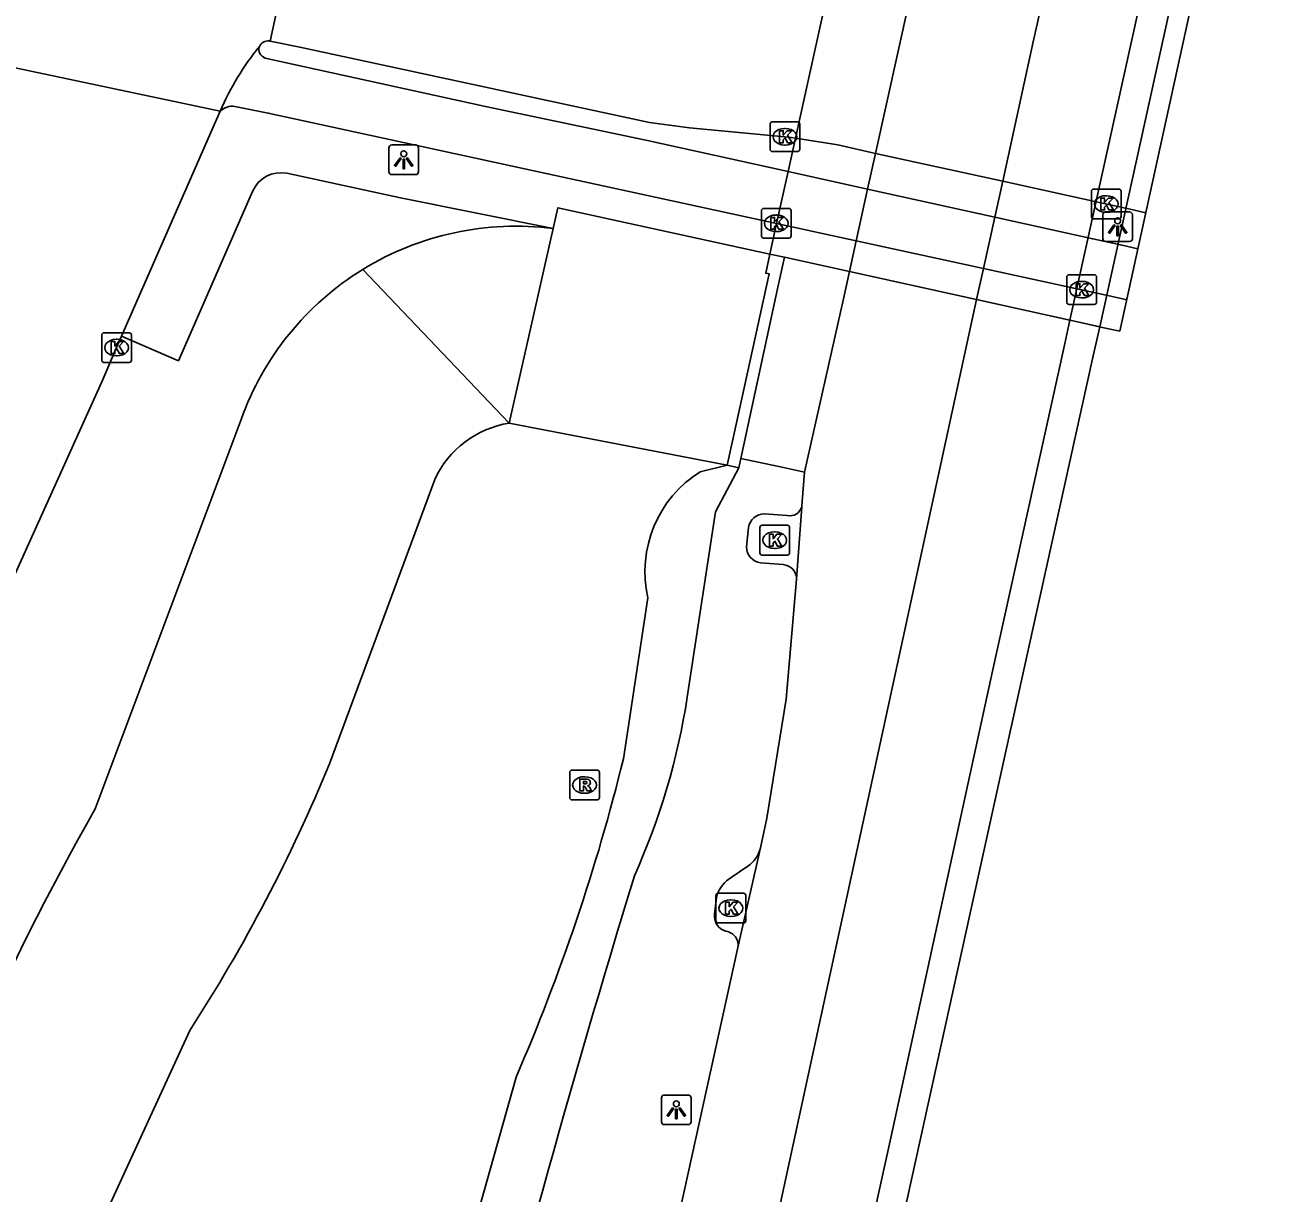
# Model space of a CAD drawing. Extents: x 161771 to 163125, y 382479 to 383177.
# Drawn here: x 163083.42 to 163125.44, y 382821.62 to 382860.96 of the extents above; entities that cross this region are included whole.
import ezdxf

# ---------------------------------------------------------------- set-up
doc = ezdxf.new("R2010")
doc.units = 0
for name, color, linetype in [('IMGEO_Berm_groen', 7, 'Continuous'), ('IMGEO_Berm_open', 7, 'Continuous'), ('IMGEO_Dek', 7, 'Continuous'), ('IMGEO_Fietspad_open', 7, 'Continuous'), ('IMGEO_Hek', 7, 'Continuous'), ('IMGEO_Kolk', 7, 'Continuous'), ('IMGEO_Lichtpunt', 7, 'Continuous'), ('IMGEO_Muur', 7, 'Continuous'), ('IMGEO_Rijbaan_lokaal_gesloten', 7, 'Continuous'), ('IMGEO_Rijbaan_lokaal_open', 7, 'Continuous'), ('IMGEO_Rijbaan_regionaal_gesloten', 7, 'Continuous'), ('IMGEO_Rioolput', 7, 'Continuous'), ('IMGEO_Voetpad_open', 7, 'Continuous')]:
    doc.layers.add(name, color=color, linetype=linetype)

msp = doc.modelspace()

# ---------------------------------------------------------------- linework, layer by layer
at = {"layer": 'IMGEO_Berm_groen'}
for points in [[(163085.778, 382834.557), (163090.691, 382847.667)], [(163099.721, 382847.548), (163107.053, 382846.133)], [(163107.451, 382846.044), (163106.67, 382844.567), (163105.713, 382838.322)], [(163106.146, 382845.911), (163107.053, 382846.133)], [(163093.669, 382836.081), (163097.21, 382845.651)], [(163103.566, 382836.25), (163104.39, 382841.669)], [(163077.379, 382801.913), (163088.964, 382827.101)], [(163094.67, 382806.754), (163099.949, 382825.528)]]:
    msp.add_lwpolyline(points, dxfattribs=at)
for centre, radius, start, end in [((163099.933, 382844.368), 9.813, 121.6197, 160.354), ((163100.24, 382844.25), 3.338, 98.948, 155.1923), ((163108.261, 382842.551), 3.97, 122.1852, 192.84), ((163082.994, 382841.779), 22.98, 335.6666, 351.3481), ((163038.138, 382852.351), 67.38, 336.54173, 346.17527), ((163042.869, 382856.975), 54.929, 327.0532, 337.643), ((163162.863, 382790.7), 88.687, 150.36275, 162.64035), ((163550.914, 382696.246), 467.232, 163.06937, 165.77422)]:
    msp.add_arc(centre, radius, start, end, dxfattribs=at)
at = {"layer": 'IMGEO_Berm_open'}
for points in [[(163099.721, 382847.548), (163101.198, 382854.098)], [(163094.788, 382852.724), (163099.721, 382847.548)], [(163109.658, 382845.897), (163108.959, 382846.051), (163107.52, 382846.361)], [(163108.317, 382844.49), (163109.077, 382844.436)], [(163107.711, 382843.379), (163107.772, 382844.036)], [(163108.945, 382842.788), (163108.185, 382842.848)], [(163107.196, 382832.254), (163107.755, 382832.631)], [(163106.63, 382831.026), (163106.713, 382831.639)]]:
    msp.add_lwpolyline(points, dxfattribs=at)
for centre, radius, start, end in [((163099.939, 382844.331), 9.847, 82.6559, 121.541), ((163109.163, 382844.85), 0.423, 258.2423, 343.89), ((163108.308, 382843.947), 0.543, 89.0553, 170.5351), ((163108.246, 382843.379), 0.535, 180.0348, 263.473), ((163108.899, 382842.293), 0.497, 359.9049, 84.654), ((163107.166, 382833.49), 1.042, 304.4348, 346.2626), ((163107.762, 382831.312), 1.099, 121.0101, 162.7001), ((163107.153, 382830.952), 0.528, 171.9148, 254.8747), ((163106.948, 382829.97), 0.477, 350.1404, 81.9266)]:
    msp.add_arc(centre, radius, start, end, dxfattribs=at)
at = {"layer": 'IMGEO_Dek'}
msp.add_lwpolyline([(163120.278, 382850.642), (163125.436, 382874.202), (163113.712, 382876.901), (163111.955, 382868.934), (163111.524, 382866.98), (163111.132, 382865.201), (163110.872, 382864.021), (163109.356, 382857.146), (163109.108, 382856.02), (163108.723, 382854.273), (163108.495, 382853.241), (163108.985, 382853.133), (163111.173, 382852.65), (163118.753, 382850.978), (163119.742, 382850.76)], close=True, dxfattribs=at)
at = {"layer": 'IMGEO_Fietspad_open'}
for points in [[(163120.886, 382853.419), (163120.354, 382853.536), (163119.365, 382853.754), (163116.07, 382854.482), (163111.787, 382855.428), (163109.108, 382856.02), (163104.314, 382857.079), (163098.92, 382858.206), (163091.503, 382859.842)], [(163120.51, 382851.701), (163119.976, 382851.821), (163118.99, 382852.042), (163115.685, 382852.76), (163111.403, 382853.691), (163108.723, 382854.273), (163091.604, 382857.986), (163090.485, 382858.21)]]:
    msp.add_lwpolyline(points, dxfattribs=at)
for centre, radius, start, end in [((163091.594, 382860.132), 0.304, 160.3141, 252.5819), ((163090.391, 382857.663), 0.555, 80.2322, 136.0801)]:
    msp.add_arc(centre, radius, start, end, dxfattribs=at)
at = {"layer": 'IMGEO_Hek'}
for points in [[(163109.356, 382857.146), (163110.872, 382864.021)], [(163109.356, 382857.146), (163109.108, 382856.02)], [(163108.723, 382854.273), (163109.108, 382856.02)], [(163101.198, 382854.098), (163101.357, 382854.803)], [(163101.357, 382854.803), (163108.495, 382853.241)], [(163099.721, 382847.548), (163101.198, 382854.098)], [(163108.495, 382853.241), (163108.723, 382854.273)]]:
    msp.add_lwpolyline(points, dxfattribs=at)
at = {"layer": 'IMGEO_Kolk'}
for p, q in [((163108.576, 382857.692), (163109.428, 382857.692)), ((163108.501, 382856.766), (163108.501, 382857.618)), ((163108.989, 382857.472), (163109.014, 382857.472)), ((163109.502, 382857.618), (163109.502, 382856.766)), ((163109.012, 382856.912), (163108.987, 382856.912)), ((163109.428, 382856.692), (163108.576, 382856.692)), ((163119.32, 382854.501), (163119.32, 382855.353)), ((163119.395, 382855.427), (163120.247, 382855.427)), ((163119.808, 382855.207), (163119.833, 382855.207)), ((163120.321, 382855.353), (163120.321, 382854.501)), ((163108.284, 382854.777), (163109.136, 382854.777)), ((163108.209, 382853.851), (163108.209, 382854.703)), ((163108.697, 382854.557), (163108.722, 382854.557)), ((163109.21, 382854.703), (163109.21, 382853.851)), ((163120.247, 382854.427), (163119.395, 382854.427)), ((163119.831, 382854.647), (163119.806, 382854.647)), ((163108.72, 382853.997), (163108.695, 382853.997)), ((163109.136, 382853.777), (163108.284, 382853.777)), ((163118.492, 382851.617), (163118.492, 382852.469)), ((163118.567, 382852.543), (163119.419, 382852.543)), ((163118.98, 382852.323), (163119.005, 382852.323)), ((163119.493, 382852.469), (163119.493, 382851.617)), ((163119.419, 382851.543), (163118.567, 382851.543)), ((163119.003, 382851.763), (163118.978, 382851.763)), ((163086.075, 382850.592), (163086.927, 382850.592)), ((163086, 382849.666), (163086, 382850.518)), ((163086.488, 382850.372), (163086.513, 382850.372)), ((163087.001, 382850.518), (163087.001, 382849.666)), ((163086.511, 382849.812), (163086.486, 382849.812)), ((163086.927, 382849.592), (163086.075, 382849.592)), ((163108.158, 382843.182), (163108.158, 382844.034)), ((163108.233, 382844.108), (163109.085, 382844.108)), ((163108.646, 382843.888), (163108.671, 382843.888)), ((163109.159, 382844.034), (163109.159, 382843.182)), ((163109.085, 382843.108), (163108.233, 382843.108)), ((163108.669, 382843.328), (163108.644, 382843.328)), ((163106.681, 382830.792), (163106.681, 382831.644)), ((163106.756, 382831.718), (163107.608, 382831.718)), ((163107.682, 382831.644), (163107.682, 382830.792)), ((163107.169, 382831.498), (163107.194, 382831.498)), ((163107.192, 382830.938), (163107.167, 382830.938)), ((163107.608, 382830.718), (163106.756, 382830.718))]:
    msp.add_line(p, q, dxfattribs=at)
for points in [[(163108.576, 382857.692), (163109.428, 382857.692)], [(163108.501, 382856.766), (163108.501, 382857.618)], [(163108.822, 382857.392), (163108.945, 382857.392), (163108.945, 382857.241), (163109.075, 382857.392), (163109.239, 382857.392), (163109.093, 382857.241), (163109.246, 382856.992), (163109.094, 382856.992), (163109.009, 382857.156), (163108.945, 382857.089), (163108.945, 382856.992), (163108.822, 382856.992), (163108.822, 382857.392)], [(163109.502, 382857.618), (163109.502, 382856.766)], [(163109.428, 382856.692), (163108.576, 382856.692)], [(163119.32, 382854.501), (163119.32, 382855.353)], [(163119.395, 382855.427), (163120.247, 382855.427)], [(163120.321, 382855.353), (163120.321, 382854.501)], [(163108.284, 382854.777), (163109.136, 382854.777)], [(163119.641, 382855.127), (163119.764, 382855.127), (163119.764, 382854.976), (163119.894, 382855.127), (163120.058, 382855.127), (163119.912, 382854.976), (163120.065, 382854.727), (163119.913, 382854.727), (163119.828, 382854.891), (163119.764, 382854.824), (163119.764, 382854.727), (163119.641, 382854.727), (163119.641, 382855.127)], [(163108.209, 382853.851), (163108.209, 382854.703)], [(163108.53, 382854.477), (163108.653, 382854.477), (163108.653, 382854.326), (163108.783, 382854.477), (163108.947, 382854.477), (163108.801, 382854.326), (163108.954, 382854.077), (163108.802, 382854.077), (163108.717, 382854.241), (163108.653, 382854.174), (163108.653, 382854.077), (163108.53, 382854.077), (163108.53, 382854.477)], [(163109.21, 382854.703), (163109.21, 382853.851)], [(163120.247, 382854.427), (163119.395, 382854.427)], [(163109.136, 382853.777), (163108.284, 382853.777)], [(163118.492, 382851.617), (163118.492, 382852.469)], [(163118.567, 382852.543), (163119.419, 382852.543)], [(163118.813, 382852.243), (163118.936, 382852.243), (163118.936, 382852.092), (163119.066, 382852.243), (163119.23, 382852.243), (163119.084, 382852.092), (163119.237, 382851.843), (163119.085, 382851.843), (163119, 382852.007), (163118.936, 382851.94), (163118.936, 382851.843), (163118.813, 382851.843), (163118.813, 382852.243)], [(163119.493, 382852.469), (163119.493, 382851.617)], [(163119.419, 382851.543), (163118.567, 382851.543)], [(163086.075, 382850.592), (163086.927, 382850.592)], [(163086, 382849.666), (163086, 382850.518)], [(163086.321, 382850.292), (163086.444, 382850.292), (163086.444, 382850.141), (163086.574, 382850.292), (163086.738, 382850.292), (163086.592, 382850.141), (163086.745, 382849.892), (163086.593, 382849.892), (163086.508, 382850.056), (163086.444, 382849.989), (163086.444, 382849.892), (163086.321, 382849.892), (163086.321, 382850.292)], [(163087.001, 382850.518), (163087.001, 382849.666)], [(163086.927, 382849.592), (163086.075, 382849.592)], [(163108.158, 382843.182), (163108.158, 382844.034)], [(163108.233, 382844.108), (163109.085, 382844.108)], [(163109.159, 382844.034), (163109.159, 382843.182)], [(163108.479, 382843.808), (163108.602, 382843.808), (163108.602, 382843.657), (163108.732, 382843.808), (163108.896, 382843.808), (163108.75, 382843.657), (163108.903, 382843.408), (163108.751, 382843.408), (163108.666, 382843.572), (163108.602, 382843.505), (163108.602, 382843.408), (163108.479, 382843.408), (163108.479, 382843.808)], [(163109.085, 382843.108), (163108.233, 382843.108)], [(163106.681, 382830.792), (163106.681, 382831.644)], [(163106.756, 382831.718), (163107.608, 382831.718)], [(163107.682, 382831.644), (163107.682, 382830.792)], [(163107.002, 382831.418), (163107.125, 382831.418), (163107.125, 382831.267), (163107.255, 382831.418), (163107.419, 382831.418), (163107.273, 382831.267), (163107.426, 382831.018), (163107.274, 382831.018), (163107.189, 382831.182), (163107.125, 382831.115), (163107.125, 382831.018), (163107.002, 382831.018), (163107.002, 382831.418)], [(163107.608, 382830.718), (163106.756, 382830.718)]]:
    msp.add_lwpolyline(points, dxfattribs=at)
for centre, start, end in [((163108.578, 382857.616), 91.552, 178.448), ((163108.578, 382857.616), 91.552, 178.448), ((163109.426, 382857.616), 1.552, 88.448), ((163109.426, 382857.616), 1.552, 88.448), ((163108.578, 382856.768), 181.552, 268.448), ((163108.578, 382856.768), 181.552, 268.448), ((163109.426, 382856.768), 271.552, 358.448), ((163109.426, 382856.768), 271.552, 358.448), ((163119.397, 382855.351), 91.552, 178.448), ((163119.397, 382855.351), 91.552, 178.448), ((163120.245, 382855.351), 1.552, 88.448), ((163120.245, 382855.351), 1.552, 88.448), ((163108.286, 382854.701), 91.552, 178.448), ((163108.286, 382854.701), 91.552, 178.448), ((163109.134, 382854.701), 1.552, 88.448), ((163109.134, 382854.701), 1.552, 88.448), ((163119.397, 382854.503), 181.552, 268.448), ((163119.397, 382854.503), 181.552, 268.448), ((163120.245, 382854.503), 271.552, 358.448), ((163120.245, 382854.503), 271.552, 358.448), ((163108.286, 382853.853), 181.552, 268.448), ((163108.286, 382853.853), 181.552, 268.448), ((163109.134, 382853.853), 271.552, 358.448), ((163109.134, 382853.853), 271.552, 358.448), ((163118.569, 382852.467), 91.552, 178.448), ((163118.569, 382852.467), 91.552, 178.448), ((163119.417, 382852.467), 1.552, 88.448), ((163119.417, 382852.467), 1.552, 88.448), ((163118.569, 382851.619), 181.552, 268.448), ((163118.569, 382851.619), 181.552, 268.448), ((163119.417, 382851.619), 271.552, 358.448), ((163119.417, 382851.619), 271.552, 358.448), ((163086.077, 382850.516), 91.552, 178.448), ((163086.077, 382850.516), 91.552, 178.448), ((163086.925, 382850.516), 1.552, 88.448), ((163086.925, 382850.516), 1.552, 88.448), ((163086.077, 382849.668), 181.552, 268.448), ((163086.077, 382849.668), 181.552, 268.448), ((163086.925, 382849.668), 271.552, 358.448), ((163086.925, 382849.668), 271.552, 358.448), ((163108.235, 382844.032), 91.552, 178.448), ((163108.235, 382844.032), 91.552, 178.448), ((163109.083, 382844.032), 1.552, 88.448), ((163109.083, 382844.032), 1.552, 88.448), ((163108.235, 382843.184), 181.552, 268.448), ((163108.235, 382843.184), 181.552, 268.448), ((163109.083, 382843.184), 271.552, 358.448), ((163109.083, 382843.184), 271.552, 358.448), ((163106.758, 382831.642), 91.552, 178.448), ((163106.758, 382831.642), 91.552, 178.448), ((163107.606, 382831.642), 1.552, 88.448), ((163107.606, 382831.642), 1.552, 88.448), ((163106.758, 382830.794), 181.552, 268.448), ((163106.758, 382830.794), 181.552, 268.448), ((163107.606, 382830.794), 271.552, 358.448), ((163107.606, 382830.794), 271.552, 358.448)]:
    msp.add_arc(centre, 0.0765, start, end, dxfattribs=at)
for centre, major_axis, ratio, start_param, end_param in [((163108.988, 382857.192), (-0.387, 0.002), 0.722429, 4.712389, 7.853982), ((163109.013, 382857.192), (-0.39, 0.002), 0.717154, 1.570796, 4.712389), ((163119.807, 382854.927), (-0.387, 0.002), 0.722429, 4.712389, 7.853982), ((163119.832, 382854.927), (-0.39, 0.002), 0.717154, 1.570796, 4.712389), ((163108.696, 382854.277), (-0.387, 0.002), 0.722429, 4.712389, 7.853982), ((163108.721, 382854.277), (-0.39, 0.002), 0.717154, 1.570796, 4.712389), ((163118.979, 382852.043), (-0.387, 0.002), 0.722429, 4.712389, 7.853982), ((163119.004, 382852.043), (-0.39, 0.002), 0.717154, 1.570796, 4.712389), ((163086.487, 382850.092), (-0.387, 0.002), 0.722429, 4.712389, 7.853982), ((163086.512, 382850.092), (-0.39, 0.002), 0.717154, 1.570796, 4.712389), ((163108.645, 382843.608), (-0.387, 0.002), 0.722429, 4.712389, 7.853982), ((163108.67, 382843.608), (-0.39, 0.002), 0.717154, 1.570796, 4.712389), ((163107.168, 382831.218), (-0.387, 0.002), 0.722429, 4.712389, 7.853982), ((163107.193, 382831.218), (-0.39, 0.002), 0.717154, 1.570796, 4.712389)]:
    msp.add_ellipse(centre, major_axis=major_axis, ratio=ratio, start_param=start_param, end_param=end_param, dxfattribs=at)
at = {"layer": 'IMGEO_Lichtpunt'}
for p, q in [((163096.571, 382856.915), (163095.763, 382856.915)), ((163096.571, 382856.915), (163095.763, 382856.915)), ((163095.669, 382856.82), (163095.669, 382856.013)), ((163095.669, 382856.82), (163095.669, 382856.013)), ((163096.665, 382856.013), (163096.665, 382856.82)), ((163096.665, 382856.013), (163096.665, 382856.82)), ((163095.763, 382855.919), (163096.571, 382855.919)), ((163095.763, 382855.919), (163096.571, 382855.919)), ((163119.706, 382854.565), (163119.706, 382853.758)), ((163119.706, 382854.565), (163119.706, 382853.758)), ((163120.608, 382854.66), (163119.8, 382854.66)), ((163120.608, 382854.66), (163119.8, 382854.66)), ((163120.702, 382853.758), (163120.702, 382854.565)), ((163120.702, 382853.758), (163120.702, 382854.565)), ((163119.8, 382853.664), (163120.608, 382853.664)), ((163119.8, 382853.664), (163120.608, 382853.664)), ((163105.748, 382824.925), (163104.94, 382824.925)), ((163105.748, 382824.925), (163104.94, 382824.925)), ((163104.846, 382824.83), (163104.846, 382824.023)), ((163104.846, 382824.83), (163104.846, 382824.023)), ((163105.842, 382824.023), (163105.842, 382824.83)), ((163105.842, 382824.023), (163105.842, 382824.83)), ((163104.94, 382823.929), (163105.748, 382823.929)), ((163104.94, 382823.929), (163105.748, 382823.929))]:
    msp.add_line(p, q, dxfattribs=at)
for points in [[(163096.043, 382856.484), (163096.082, 382856.456), (163095.894, 382856.194), (163095.856, 382856.221), (163096.043, 382856.484)], [(163096.145, 382856.436), (163096.192, 382856.436), (163096.192, 382856.114), (163096.145, 382856.114), (163096.145, 382856.436)], [(163096.255, 382856.456), (163096.293, 382856.483), (163096.48, 382856.221), (163096.441, 382856.193), (163096.255, 382856.456)], [(163120.08, 382854.229), (163120.119, 382854.201), (163119.931, 382853.939), (163119.893, 382853.966), (163120.08, 382854.229)], [(163120.182, 382854.181), (163120.229, 382854.181), (163120.229, 382853.859), (163120.182, 382853.859), (163120.182, 382854.181)], [(163120.292, 382854.201), (163120.33, 382854.228), (163120.517, 382853.966), (163120.478, 382853.938), (163120.292, 382854.201)], [(163105.22, 382824.494), (163105.259, 382824.466), (163105.071, 382824.204), (163105.033, 382824.231), (163105.22, 382824.494)], [(163105.432, 382824.466), (163105.47, 382824.493), (163105.657, 382824.231), (163105.618, 382824.203), (163105.432, 382824.466)], [(163105.322, 382824.446), (163105.369, 382824.446), (163105.369, 382824.124), (163105.322, 382824.124), (163105.322, 382824.446)]]:
    msp.add_lwpolyline(points, dxfattribs=at)
for centre in [(163096.168, 382856.618), (163120.205, 382854.363), (163105.345, 382824.628)]:
    msp.add_circle(centre, 0.0994, dxfattribs=at)
for centre, start, end in [((163095.763, 382856.82), 90, 180), ((163095.763, 382856.82), 90, 180), ((163096.571, 382856.82), 0, 90), ((163096.571, 382856.82), 0, 90), ((163095.763, 382856.013), 180, 270), ((163095.763, 382856.013), 180, 270), ((163096.571, 382856.013), 270, 0), ((163096.571, 382856.013), 270, 360), ((163119.8, 382854.565), 90, 180), ((163119.8, 382854.565), 90, 180), ((163120.608, 382854.565), 0, 90), ((163120.608, 382854.565), 0, 90), ((163119.8, 382853.758), 180, 270), ((163119.8, 382853.758), 180, 270), ((163120.608, 382853.758), 270, 0), ((163120.608, 382853.758), 270, 360), ((163104.94, 382824.83), 90, 180), ((163104.94, 382824.83), 90, 180), ((163105.748, 382824.83), 0, 90), ((163105.748, 382824.83), 0, 90), ((163104.94, 382824.023), 180, 270), ((163104.94, 382824.023), 180, 270), ((163105.748, 382824.023), 270, 0), ((163105.748, 382824.023), 270, 360)]:
    msp.add_arc(centre, 0.0946, start, end, dxfattribs=at)
at = {"layer": 'IMGEO_Muur'}
for points in [[(163107.053, 382846.133), (163107.266, 382847.097), (163108.475, 382852.571), (163108.354, 382852.597), (163108.495, 382853.241)], [(163108.985, 382853.133), (163108.788, 382852.224), (163107.52, 382846.361)], [(163108.495, 382853.241), (163108.985, 382853.133)], [(163107.52, 382846.361), (163107.451, 382846.044)], [(163107.451, 382846.044), (163107.053, 382846.133)]]:
    msp.add_lwpolyline(points, dxfattribs=at)
at = {"layer": 'IMGEO_Rijbaan_lokaal_gesloten'}
for points in [[(163093.283, 382867.893), (163091.667, 382860.411)], [(163077.341, 382860.728), (163089.991, 382858.048)], [(163091.667, 382860.411), (163091.641, 382860.416)], [(163089.991, 382858.048), (163086.663, 382850.479)], [(163082.284, 382840.738), (163085.107, 382846.948), (163086, 382848.944), (163086.501, 382850.092), (163086.663, 382850.479)]]:
    msp.add_lwpolyline(points, dxfattribs=at)
for centre, radius, start, end in [((163098.302, 382854.531), 9.024, 140.8034, 157.0611), ((163091.602, 382860.092), 0.327, 83.1532, 154.1641)]:
    msp.add_arc(centre, radius, start, end, dxfattribs=at)
at = {"layer": 'IMGEO_Rijbaan_lokaal_open'}
msp.add_lwpolyline([(163091.667, 382860.411), (163092.668, 382860.213), (163104.447, 382857.666), (163105.793, 382857.496), (163109.003, 382857.193), (163109.217, 382857.162), (163109.356, 382857.146), (163110.783, 382856.92), (163112.052, 382856.631), (163116.34, 382855.691), (163119.633, 382854.969), (163120.622, 382854.752), (163121.152, 382854.635)], dxfattribs=at)
at = {"layer": 'IMGEO_Rijbaan_regionaal_gesloten'}
for points in [[(163111.173, 382852.65), (163111.403, 382853.691), (163111.787, 382855.428), (163112.052, 382856.631), (163113.554, 382863.429), (163113.815, 382864.608), (163114.206, 382866.379), (163114.366, 382867.104), (163114.481, 382867.624), (163114.64, 382868.342), (163116.394, 382876.283)], [(163120.69, 382875.294), (163118.928, 382867.396), (163118.746, 382866.578), (163118.623, 382866.03), (163118.487, 382865.419), (163118.095, 382863.661), (163117.832, 382862.485), (163117.364, 382860.385), (163116.34, 382855.691), (163116.07, 382854.482), (163115.685, 382852.76), (163115.451, 382851.706)], [(163118.597, 382851.012), (163123.799, 382874.579)], [(163124.792, 382874.35), (163119.599, 382850.791)], [(163111.173, 382852.65), (163110.971, 382851.738), (163109.658, 382845.897)], [(163111.173, 382852.65), (163115.451, 382851.706)], [(163115.451, 382851.706), (163108.249, 382818.498), (163105.013, 382802.656), (163086.379, 382718.686)], [(163115.451, 382851.706), (163118.597, 382851.012)], [(163118.597, 382851.012), (163118.389, 382850.071), (163115.994, 382839.194), (163112.568, 382823.482), (163109.53, 382809.698), (163104.888, 382788.699), (163097.779, 382756.342), (163092.352, 382731.806), (163089.329, 382718.022)], [(163119.599, 382850.791), (163119.385, 382849.819), (163116.235, 382835.587), (163110.44, 382809.236), (163105.855, 382788.441), (163098.678, 382755.809), (163093.317, 382731.613), (163090.29, 382717.805)], [(163120.278, 382850.642), (163119.742, 382850.76), (163119.599, 382850.791)], [(163109.658, 382845.897), (163109.582, 382844.908), (163109.57, 382844.733)], [(163109.57, 382844.733), (163109.396, 382842.292)], [(163109.396, 382842.292), (163109.047, 382838.25), (163108.39, 382834.252), (163108.178, 382833.243)], [(163108.178, 382833.243), (163107.418, 382829.888)], [(163107.418, 382829.888), (163105.355, 382820.514)]]:
    msp.add_lwpolyline(points, dxfattribs=at)
at = {"layer": 'IMGEO_Rioolput'}
for p, q in [((163101.83, 382835.864), (163102.682, 382835.864)), ((163101.755, 382834.938), (163101.755, 382835.79)), ((163102.243, 382835.644), (163102.268, 382835.644)), ((163102.756, 382835.79), (163102.756, 382834.938)), ((163102.266, 382835.084), (163102.241, 382835.084)), ((163102.682, 382834.864), (163101.83, 382834.864))]:
    msp.add_line(p, q, dxfattribs=at)
for points in [[(163101.83, 382835.864), (163102.682, 382835.864)], [(163101.755, 382834.938), (163101.755, 382835.79)], [(163102.344, 382835.562), (163102.092, 382835.564), (163102.092, 382835.164)], [(163102.27, 382835.483), (163102.216, 382835.483), (163102.216, 382835.402)], [(163102.756, 382835.79), (163102.756, 382834.938)], [(163102.092, 382835.164), (163102.216, 382835.164), (163102.216, 382835.326), (163102.227, 382835.326)], [(163102.216, 382835.402), (163102.268, 382835.402)], [(163102.274, 382835.297), (163102.345, 382835.164), (163102.485, 382835.164), (163102.42, 382835.29)], [(163102.682, 382834.864), (163101.83, 382834.864)]]:
    msp.add_lwpolyline(points, dxfattribs=at)
for centre, radius, start, end in [((163101.832, 382835.788), 0.0765, 91.552, 178.448), ((163101.832, 382835.788), 0.0765, 91.552, 178.448), ((163102.68, 382835.788), 0.0765, 1.552, 88.448), ((163102.68, 382835.788), 0.0765, 1.552, 88.448), ((163102.276, 382835.387), 0.0964, 77.0061, 93.1865), ((163102.29, 382835.444), 0.0378, 276.6634, 79.6772), ((163102.343, 382835.452), 0.109, 350.3612, 89.416), ((163102.341, 382835.452), 0.112, 277.5842, 350.9817), ((163102.226, 382835.273), 0.0533, 26.0293, 88.6989), ((163102.252, 382835.591), 0.19, 274.7715, 282.9687), ((163102.325, 382835.237), 0.108, 29.5134, 73.7905), ((163101.832, 382834.94), 0.0765, 181.552, 268.448), ((163101.832, 382834.94), 0.0765, 181.552, 268.448), ((163102.68, 382834.94), 0.0765, 271.552, 358.448), ((163102.68, 382834.94), 0.0765, 271.552, 358.448)]:
    msp.add_arc(centre, radius, start, end, dxfattribs=at)
for centre, major_axis, ratio, start_param, end_param in [((163102.242, 382835.364), (-0.387, 0.002), 0.722429, 4.712389, 7.853982), ((163102.267, 382835.364), (-0.39, 0.002), 0.717154, 1.570796, 4.712389)]:
    msp.add_ellipse(centre, major_axis=major_axis, ratio=ratio, start_param=start_param, end_param=end_param, dxfattribs=at)
at = {"layer": 'IMGEO_Voetpad_open'}
for points in [[(163092.23, 382855.963), (163096.064, 382855.134), (163101.198, 382854.098)], [(163086.663, 382850.479), (163088.583, 382849.647), (163091.076, 382855.349)], [(163101.198, 382854.098), (163101.357, 382854.803), (163108.495, 382853.241)], [(163108.985, 382853.133), (163111.173, 382852.65)], [(163118.597, 382851.012), (163118.753, 382850.978), (163119.599, 382850.791)]]:
    msp.add_lwpolyline(points, dxfattribs=at)
msp.add_arc((163092.033, 382854.942), 1.04, 79.0922, 156.9393, dxfattribs=at)

doc.saveas('drawing.dxf')
